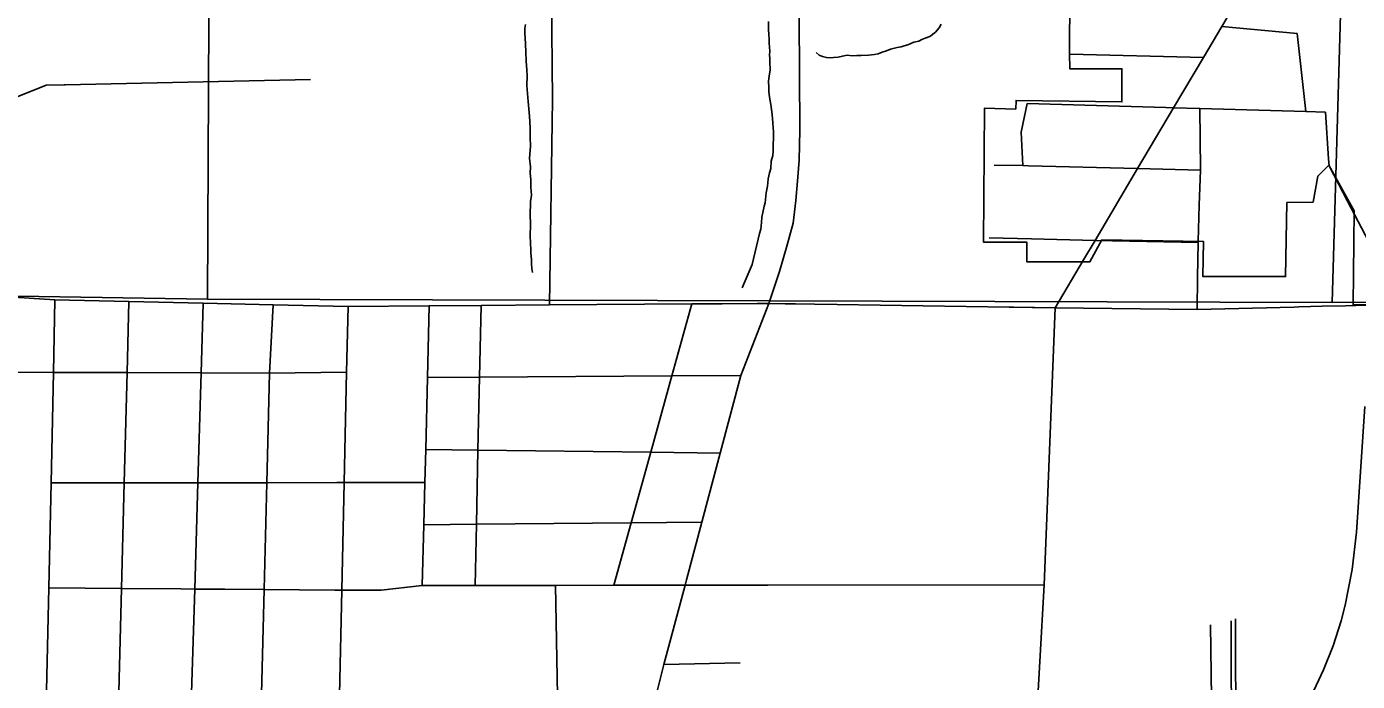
# Model space of a CAD drawing. Extents: x -8.5 to 18.7, y -20.3 to 7.
# Drawn here: x -6.591 to -4.269, y 3.147 to 4.29 of the extents above; entities that cross this region are included whole.
import ezdxf

# ---------------------------------------------------------------- set-up
doc = ezdxf.new("R2010")
doc.units = 0
for name, color, linetype in [('GM_X_City_Street', 7, 'Continuous'), ('GM_X_County_Road', 7, 'Continuous'), ('GM_X_Minor_River', 7, 'Continuous'), ('GM_X_Rail_Line', 7, 'Continuous'), ('GM_X_Section', 7, 'Continuous'), ('GM_X_Township_Road', 7, 'Continuous')]:
    doc.layers.add(name, color=color, linetype=linetype)

msp = doc.modelspace()

# ---------------------------------------------------------------- linework, layer by layer
at = {"layer": 'GM_X_City_Street'}
for p, q in [((-5.6787, 3.8038), (-5.6738, 4.1625)), ((-4.5486, 3.7957), (-4.5481, 3.8518)), ((-5.6648, 3.122), (-5.6686, 3.3144)), ((-5.4792, 3.1761), (-5.3462, 3.179))]:
    msp.add_line(p, q, dxfattribs=at)
for points in [[(-4.1541, 3.8061), (-4.2764, 3.8042), (-4.275, 3.9679), (-4.3194, 4.048), (-4.3386, 4.0288), (-4.3466, 3.9833), (-4.3924, 3.9825), (-4.3947, 3.8534), (-4.5387, 3.8534), (-4.5378, 3.9145), (-4.715, 3.9174), (-4.7361, 3.8791), (-4.846, 3.879), (-4.846, 3.9131), (-4.9215, 3.9131), (-4.9199, 4.1475), (-4.8654, 4.1456), (-4.8649, 4.1608), (-4.6801, 4.158), (-4.6801, 4.216), (-4.7711, 4.2159), (-4.7717, 4.2426), (-4.7696, 4.5473)], [(-6.7905, 4.1834), (-6.6435, 4.1536), (-6.6021, 4.1693), (-6.5568, 4.1871), (-6.5257, 4.1877)], [(-6.5257, 4.1877), (-6.5238, 4.1878), (-6.0961, 4.1971)], [(-6.5639, 2.7748), (-6.5597, 2.97), (-6.5563, 3.1303), (-6.5525, 3.3098), (-6.5486, 3.4931), (-6.5445, 3.686), (-6.5418, 3.8127)], [(-6.4409, 2.7083), (-6.4391, 2.7783), (-6.4342, 2.9699), (-6.4301, 3.1286), (-6.4255, 3.3089), (-6.4208, 3.4932), (-6.4159, 3.6856), (-6.4127, 3.8098)], [(-6.3179, 2.6418), (-6.3137, 2.7818), (-6.3081, 2.9699), (-6.3033, 3.1268), (-6.2979, 3.3079), (-6.2923, 3.4934), (-6.2866, 3.6852), (-6.2829, 3.8069)], [(-6.1903, 2.7823), (-6.1855, 2.9698), (-6.1815, 3.1251), (-6.1769, 3.3069), (-6.1721, 3.4935), (-6.1673, 3.6849), (-6.1609, 3.8041)], [(-5.901, 3.3143), (-5.8983, 3.4201), (-5.8964, 3.4939), (-5.8949, 3.5515), (-5.8917, 3.6769), (-5.8886, 3.8022)], [(-5.8088, 3.3143), (-5.8065, 3.4209), (-5.8037, 3.5504), (-5.8009, 3.6775), (-5.7982, 3.8029)], [(-5.5665, 3.3145), (-5.5363, 3.4233), (-5.5021, 3.5468), (-5.4653, 3.6798), (-5.4305, 3.8056)], [(-6.7955, 3.7019), (-6.7179, 3.6865), (-6.5445, 3.686), (-6.4159, 3.6856), (-6.2866, 3.6852), (-6.1673, 3.6849), (-6.0329, 3.6867)], [(-5.8917, 3.6769), (-5.8009, 3.6775), (-5.4653, 3.6798), (-5.345, 3.6806)], [(-5.8949, 3.5515), (-5.8037, 3.5504), (-5.5021, 3.5468), (-5.3812, 3.5453)], [(-6.5486, 3.4931), (-6.4208, 3.4932), (-6.2923, 3.4934), (-6.1721, 3.4935), (-6.0499, 3.4937), (-6.0372, 3.4937), (-5.8964, 3.4939)], [(-5.8983, 3.4201), (-5.8065, 3.4209), (-5.5363, 3.4233), (-5.4132, 3.4244)], [(-6.5525, 3.3098), (-6.4255, 3.3089), (-6.3221, 3.3081), (-6.2979, 3.3079), (-6.2453, 3.3075), (-6.1769, 3.3069), (-6.0532, 3.306)], [(-6.0532, 3.306), (-6.0413, 3.3059), (-6.0398, 3.3059), (-5.9728, 3.3058), (-5.901, 3.3143)], [(-5.901, 3.3143), (-5.8206, 3.3143), (-5.8088, 3.3143), (-5.6686, 3.3144), (-5.5665, 3.3145), (-5.4424, 3.3146), (-5.4388, 3.3146), (-5.2982, 3.3147), (-4.816, 3.3151)]]:
    msp.add_lwpolyline(points, dxfattribs=at)
at = {"layer": 'GM_X_County_Road'}
for p, q in [((-4.747, 3.8828), (-4.7271, 3.9164)), ((-4.7966, 3.799), (-4.747, 3.8828)), ((-5.4183, 3.8056), (-5.3776, 3.8058)), ((-5.3776, 3.8058), (-5.3167, 3.8061)), ((-5.3167, 3.8061), (-5.2963, 3.8062))]:
    msp.add_line(p, q, dxfattribs=at)
for points in [[(-4.7271, 3.9164), (-4.6529, 4.0417), (-4.59, 4.1479), (-4.538, 4.2356), (-4.5061, 4.2895), (-4.4329, 4.4131), (-4.3503, 4.5444), (-4.334, 4.5624), (-4.2985, 4.6041), (-4.2932, 4.6156)], [(-5.2963, 3.8062), (-5.2776, 3.8621), (-5.2647, 3.9064), (-5.2538, 3.9468), (-5.249, 3.9862), (-5.246, 4.02), (-5.2433, 4.0564), (-5.2424, 4.1089), (-5.2433, 4.3053), (-5.2427, 4.3149), (-5.2426, 4.3342)], [(-6.6769, 3.8216), (-6.5418, 3.8127), (-6.4127, 3.8098), (-6.2829, 3.8069), (-6.1609, 3.8041), (-6.0304, 3.8012), (-5.8886, 3.8022), (-5.7982, 3.8029), (-5.6787, 3.8038), (-5.4305, 3.8056), (-5.4183, 3.8056)], [(-6.1584, 2.5555), (-6.1283, 2.5902), (-6.0829, 2.7029), (-6.0529, 2.7774), (-6.0527, 2.7856), (-6.0487, 2.9697), (-6.0453, 3.1233), (-6.0413, 3.3059), (-6.0372, 3.4937), (-6.0329, 3.6867), (-6.0304, 3.8012)], [(-5.4398, 3.3242), (-5.4132, 3.4244), (-5.3812, 3.5453), (-5.345, 3.6806), (-5.2963, 3.8062)], [(-5.2963, 3.8062), (-5.2678, 3.8058), (-5.2496, 3.8055), (-5.2163, 3.8051)], [(-5.2163, 3.8051), (-5.1772, 3.8045), (-4.8771, 3.8001)], [(-4.8771, 3.8001), (-4.8691, 3.8), (-4.8368, 3.7996)], [(-4.8613, 2.5099), (-4.855, 2.6195), (-4.846, 2.7799), (-4.816, 3.3151), (-4.7966, 3.799)], [(-4.8368, 3.7996), (-4.8328, 3.7995), (-4.7966, 3.799)], [(-5.7413, 2.3234), (-5.6958, 2.4014), (-5.678, 2.4318), (-5.6533, 2.5189), (-5.5943, 2.726), (-5.5934, 2.7297), (-5.5797, 2.7836), (-5.5645, 2.8435), (-5.5324, 2.9693), (-5.4937, 3.1197), (-5.4929, 3.1226), (-5.4792, 3.1761), (-5.4424, 3.3146), (-5.4398, 3.3242)]]:
    msp.add_lwpolyline(points, dxfattribs=at)
at = {"layer": 'GM_X_Minor_River'}
for points in [[(-5.2967, 4.2984), (-5.2969, 4.2855), (-5.2964, 4.2749), (-5.2958, 4.2688), (-5.2959, 4.2605), (-5.2947, 4.2468), (-5.2948, 4.24), (-5.2942, 4.2347), (-5.2943, 4.2286), (-5.2939, 4.2134), (-5.2956, 4.2036), (-5.2966, 4.1937), (-5.296, 4.1839), (-5.2962, 4.1763), (-5.2949, 4.1664), (-5.2929, 4.1534), (-5.2902, 4.1359), (-5.289, 4.1215), (-5.2884, 4.1124), (-5.2878, 4.1063), (-5.2885, 4.0722), (-5.2894, 4.0646), (-5.2919, 4.0548), (-5.2929, 4.0419), (-5.2953, 4.0344), (-5.2971, 4.0238), (-5.298, 4.017), (-5.2988, 4.0109), (-5.3006, 3.9996), (-5.3025, 3.9822), (-5.3041, 3.9761), (-5.3083, 3.9572), (-5.3092, 3.9474), (-5.3102, 3.936), (-5.3127, 3.9285), (-5.3252, 3.8741), (-5.3427, 3.8335)], [(-5.7086, 3.8605), (-5.7099, 3.8674), (-5.7105, 3.8757), (-5.7104, 3.8833), (-5.7117, 3.894), (-5.7115, 3.9023), (-5.7121, 3.9091), (-5.712, 3.9144), (-5.7126, 3.9213), (-5.7121, 3.9471), (-5.7126, 3.9592), (-5.712, 3.9842), (-5.7103, 3.9956), (-5.7115, 4.0093), (-5.7112, 4.0229), (-5.7125, 4.0336), (-5.7123, 4.045), (-5.7135, 4.0601), (-5.7123, 4.0806), (-5.7127, 4.0966), (-5.7124, 4.1132), (-5.7135, 4.133), (-5.716, 4.1588), (-5.7184, 4.187), (-5.7181, 4.2036), (-5.7186, 4.2143), (-5.7198, 4.2295), (-5.7203, 4.2454), (-5.7207, 4.2591), (-5.7213, 4.2697), (-5.7219, 4.2773), (-5.7217, 4.2864), (-5.7208, 4.2932)], [(-5.2137, 4.2444), (-5.2085, 4.2398), (-5.2025, 4.2374), (-5.1957, 4.2357), (-5.1889, 4.2348), (-5.1836, 4.2355), (-5.1753, 4.2361), (-5.1677, 4.2382), (-5.1593, 4.2396), (-5.151, 4.2386), (-5.1427, 4.2392), (-5.1351, 4.2391), (-5.1222, 4.2396), (-5.1116, 4.2409), (-5.1055, 4.2423), (-5.0986, 4.2452), (-5.091, 4.2473), (-5.0841, 4.2502), (-5.072, 4.253), (-5.0651, 4.2544), (-5.0598, 4.2558), (-5.0537, 4.2579), (-5.043, 4.2623), (-5.0346, 4.2644), (-5.0293, 4.2673), (-5.0232, 4.2695), (-5.0155, 4.2724), (-5.0055, 4.2797), (-4.9993, 4.2872), (-4.9954, 4.294)]]:
    msp.add_lwpolyline(points, dxfattribs=at)
at = {"layer": 'GM_X_Rail_Line'}
for points in [[(-4.2566, 3.6268), (-4.271, 3.407), (-4.2786, 3.3422), (-4.2907, 3.2796), (-4.2975, 3.2527), (-4.3115, 3.2087), (-4.3286, 3.1667), (-4.3494, 3.122)], [(-4.4974, 2.9528), (-4.4872, 2.9782), (-4.4827, 3.0053), (-4.4812, 3.0367), (-4.4822, 3.256)], [(-4.4974, 2.9528), (-4.4888, 3.017), (-4.4896, 3.2523)], [(-4.5266, 2.9498), (-4.525, 2.9557), (-4.5223, 2.9914), (-4.5255, 3.2452)]]:
    msp.add_lwpolyline(points, dxfattribs=at)
at = {"layer": 'GM_X_Section'}
for points in [[(-8.2602, 5.1852), (-6.2691, 5.158), (-6.2755, 3.8141), (-6.7916, 3.8218), (-6.8057, 3.1632), (-8.308, 3.1769)], [(-6.2691, 5.158), (-5.6605, 5.1719), (-4.2745, 5.1557), (-4.3131, 3.8082), (-6.2755, 3.8141)]]:
    msp.add_lwpolyline(points, close=True, dxfattribs=at)
msp.add_lwpolyline([(-3.6332, 3.8131), (-4.3131, 3.8082), (-4.2745, 5.1557)], dxfattribs=at)
at = {"layer": 'GM_X_Township_Road'}
for p, q in [((-5.6738, 4.1625), (-5.6779, 4.6663)), ((-4.5061, 4.2895), (-4.3743, 4.2777)), ((-4.359, 4.1412), (-4.3743, 4.2777)), ((-4.7712, 4.2415), (-4.538, 4.2356)), ((-4.8455, 4.1553), (-4.6038, 4.1483)), ((-4.5429, 4.0409), (-4.5442, 4.1465)), ((-4.3249, 4.1402), (-4.3196, 4.0588)), ((-4.5474, 3.9149), (-4.5451, 3.9779)), ((-4.9115, 3.9209), (-4.8378, 3.9191)), ((-4.8378, 3.9191), (-4.7271, 3.9164)), ((-4.7271, 3.9164), (-4.5474, 3.9128)), ((-4.3713, 3.8004), (-4.3308, 3.8015)), ((-4.3308, 3.8015), (-4.2903, 3.8025)), ((-4.2903, 3.8025), (-4.189, 3.8052))]:
    msp.add_line(p, q, dxfattribs=at)
for points in [[(-4.8533, 4.0469), (-4.8562, 4.1054), (-4.8455, 4.1553)], [(-4.6038, 4.1483), (-4.59, 4.1479), (-4.5442, 4.1465), (-4.359, 4.1412), (-4.3249, 4.1402)], [(-4.9031, 4.0476), (-4.8533, 4.0469), (-4.8433, 4.0467)], [(-4.8433, 4.0467), (-4.6529, 4.0417), (-4.5429, 4.0388)], [(-4.5451, 3.9779), (-4.5429, 4.0388), (-4.5429, 4.0409)], [(-4.3196, 4.0588), (-4.3188, 4.0466), (-4.2864, 3.9849)], [(-4.2864, 3.9849), (-4.2311, 3.8796), (-4.189, 3.8052)], [(-4.5481, 3.8518), (-4.5474, 3.9128), (-4.5474, 3.9149)], [(-4.7966, 3.799), (-4.5486, 3.7957), (-4.3794, 3.8002), (-4.3713, 3.8004)]]:
    msp.add_lwpolyline(points, dxfattribs=at)

doc.saveas('drawing.dxf')
